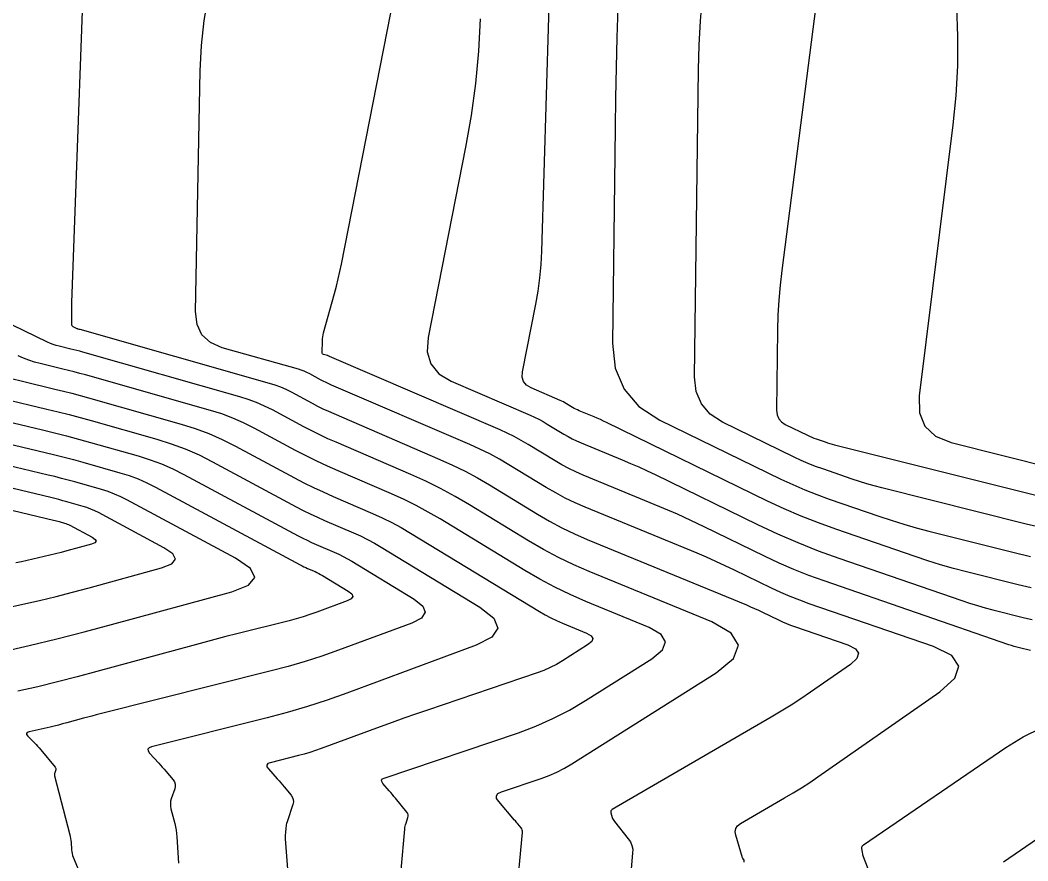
# Model space of a CAD drawing. Extents: x 1354696 to 1366163, y 660729 to 670380.
# Drawn here: x 1361958.5 to 1362018.6, y 664866.6 to 664916.7 of the extents above; entities that cross this region are included whole.
import ezdxf

# ---------------------------------------------------------------- set-up
doc = ezdxf.new("R2010")
doc.units = 0
doc.layers.add('R_Contours', color=7, linetype='Continuous')

msp = doc.modelspace()

# ---------------------------------------------------------------- linework, layer by layer
at = {"layer": 'R_Contours'}
for points in [[(1361962.47, 664925.432), (1361961.54, 664899.879), (1361961.536, 664899.739), (1361961.533, 664899.6), (1361961.532, 664899.46), (1361961.532, 664899.32), (1361961.536, 664898.581), (1361961.541, 664898.536), (1361961.558, 664898.497), (1361961.586, 664898.465), (1361961.624, 664898.44), (1361961.861, 664898.326), (1361961.875, 664898.319), (1361961.89, 664898.314), (1361961.904, 664898.309), (1361961.919, 664898.305), (1361961.979, 664898.29), (1361961.994, 664898.287), (1361962.009, 664898.283), (1361962.024, 664898.279), (1361962.039, 664898.275), (1361973.317, 664895.072), (1361973.657, 664894.965), (1361973.99, 664894.841), (1361974.315, 664894.699), (1361974.634, 664894.539), (1361975.893, 664893.863), (1361976.209, 664893.698), (1361976.529, 664893.539), (1361976.852, 664893.388), (1361977.179, 664893.243), (1361983.505, 664890.517), (1361984.266, 664890.174), (1361985.013, 664889.804), (1361985.746, 664889.409), (1361986.467, 664888.987), (1361989.321, 664887.249), (1361990.042, 664886.829), (1361990.778, 664886.438), (1361991.528, 664886.076), (1361992.293, 664885.743), (1362001.792, 664881.83), (1362002.034, 664881.728), (1362002.273, 664881.623), (1362002.512, 664881.513), (1362002.748, 664881.4), (1362003.691, 664880.94), (1362003.928, 664880.829), (1362004.169, 664880.725), (1362004.412, 664880.629), (1362004.658, 664880.539), (1362007.827, 664879.446), (1362008.296, 664879.216), (1362008.479, 664878.946), (1362008.376, 664878.636), (1362007.989, 664878.286), (1362005.61, 664876.628), (1362005.033, 664876.235), (1362004.448, 664875.853), (1362003.855, 664875.484), (1362003.255, 664875.127), (1361993.786, 664869.63), (1361993.735, 664869.591), (1361993.705, 664869.544), (1361993.695, 664869.489), (1361993.704, 664869.425), (1361993.784, 664869.157), (1361993.807, 664869.091), (1361993.836, 664869.029), (1361993.871, 664868.97), (1361993.912, 664868.914), (1361994.74, 664867.886), (1361994.871, 664867.689), (1361994.958, 664867.48), (1361995.002, 664867.258), (1361995.001, 664867.022), (1361994.895, 664865.845)], [(1362018.73, 664879.106), (1362018.077, 664879.269), (1362017.914, 664879.312), (1362017.753, 664879.358), (1362017.592, 664879.408), (1362017.433, 664879.461), (1362006.414, 664883.261), (1362005.51, 664883.588), (1362004.618, 664883.942), (1362003.736, 664884.323), (1362002.866, 664884.732), (1361999.258, 664886.491), (1361998.465, 664886.87), (1361997.666, 664887.237), (1361996.862, 664887.59), (1361996.052, 664887.931), (1361992.048, 664889.581), (1361991.616, 664889.769), (1361991.193, 664889.973), (1361990.778, 664890.193), (1361990.372, 664890.43), (1361988.762, 664891.411), (1361988.356, 664891.648), (1361987.942, 664891.871), (1361987.521, 664892.08), (1361987.092, 664892.274), (1361976.918, 664896.657), (1361976.909, 664896.661), (1361976.9, 664896.665), (1361976.891, 664896.669), (1361976.882, 664896.674), (1361976.848, 664896.692), (1361976.839, 664896.697), (1361976.83, 664896.701), (1361976.821, 664896.704), (1361976.811, 664896.707), (1361976.567, 664896.776), (1361976.529, 664896.793), (1361976.502, 664896.818), (1361976.486, 664896.851), (1361976.481, 664896.892), (1361976.494, 664897.571), (1361976.501, 664897.699), (1361976.515, 664897.826), (1361976.537, 664897.951), (1361976.568, 664898.075), (1361977.218, 664900.415), (1361977.334, 664900.848), (1361977.441, 664901.282), (1361977.54, 664901.718), (1361977.631, 664902.156), (1361981.841, 664923.552)], [(1362018.776, 664882.842), (1362018.001, 664883.033), (1362014.903, 664883.807), (1362014.131, 664884.009), (1362013.364, 664884.228), (1362012.602, 664884.463), (1362011.845, 664884.715), (1362007.11, 664886.348), (1362006.075, 664886.722), (1362005.054, 664887.128), (1362004.045, 664887.564), (1362003.049, 664888.031), (1361993.437, 664892.719), (1361993.257, 664892.805), (1361993.076, 664892.888), (1361992.894, 664892.968), (1361992.71, 664893.045), (1361991.802, 664893.419), (1361991.704, 664893.462), (1361991.608, 664893.508), (1361991.514, 664893.558), (1361991.422, 664893.612), (1361991.057, 664893.834), (1361990.965, 664893.888), (1361990.871, 664893.939), (1361990.776, 664893.986), (1361990.678, 664894.03), (1361988.94, 664894.779), (1361988.666, 664894.944), (1361988.49, 664895.16), (1361988.411, 664895.427), (1361988.43, 664895.746), (1361989.222, 664899.769), (1361989.36, 664900.556), (1361989.466, 664901.347), (1361989.539, 664902.142), (1361989.579, 664902.94), (1361990.139, 664921.578)], [(1362006.387, 664921.148), (1362003.893, 664901.787), (1362003.792, 664900.899), (1362003.716, 664900.009), (1362003.667, 664899.117), (1362003.643, 664898.224), (1362003.583, 664893.442), (1362003.612, 664893.17), (1362003.709, 664892.94), (1362003.871, 664892.75), (1362004.101, 664892.601), (1362005.42, 664891.958), (1362005.549, 664891.897), (1362005.68, 664891.841), (1362005.813, 664891.788), (1362005.948, 664891.739), (1362006.489, 664891.553), (1362006.624, 664891.508), (1362006.761, 664891.465), (1362006.898, 664891.426), (1362007.037, 664891.39), (1362019.278, 664888.329)], [(1362001.642, 664866.49), (1362001.649, 664866.57), (1362001.649, 664866.586), (1362001.647, 664866.601), (1362001.641, 664866.616), (1362001.632, 664866.629), (1362001.59, 664866.681), (1362001.58, 664866.694), (1362001.572, 664866.708), (1362001.565, 664866.723), (1362001.56, 664866.738), (1362001.158, 664868.087), (1362001.124, 664868.304), (1362001.159, 664868.493), (1362001.263, 664868.654), (1362001.436, 664868.788), (1362004.066, 664870.315), (1362004.571, 664870.615), (1362005.068, 664870.925), (1362005.56, 664871.245), (1362006.044, 664871.576), (1362013.311, 664876.64), (1362014.215, 664877.457), (1362014.454, 664878.18), (1362014.027, 664878.811), (1362012.934, 664879.349), (1362005.536, 664881.9), (1362004.961, 664882.108), (1362004.393, 664882.334), (1362003.832, 664882.576), (1362003.278, 664882.836), (1362001.078, 664883.909), (1362000.525, 664884.173), (1361999.969, 664884.428), (1361999.409, 664884.675), (1361998.845, 664884.912), (1361992.171, 664887.662), (1361991.572, 664887.922), (1361990.985, 664888.205), (1361990.41, 664888.511), (1361989.846, 664888.839), (1361987.614, 664890.199), (1361987.051, 664890.529), (1361986.477, 664890.838), (1361985.893, 664891.127), (1361985.298, 664891.396), (1361977.048, 664894.95), (1361976.881, 664895.024), (1361976.715, 664895.102), (1361976.55, 664895.183), (1361976.388, 664895.268), (1361975.741, 664895.616), (1361975.577, 664895.698), (1361975.41, 664895.771), (1361975.239, 664895.835), (1361975.064, 664895.89), (1361970.53, 664897.177), (1361969.819, 664897.486), (1361969.316, 664897.948), (1361969.02, 664898.564), (1361968.932, 664899.333), (1361969.203, 664913.695), (1361969.279, 664915.205), (1361969.449, 664916.701), (1361969.714, 664918.183)], [(1362019.259, 664886.465), (1362018.475, 664886.658), (1362009.854, 664888.813), (1362009.407, 664888.93), (1362008.963, 664889.057), (1362008.522, 664889.193), (1362008.083, 664889.339), (1362006.335, 664889.942), (1362005.901, 664890.099), (1362005.472, 664890.27), (1362005.048, 664890.453), (1362004.63, 664890.649), (1362000.366, 664892.728), (1361999.624, 664893.209), (1361999.098, 664893.822), (1361998.787, 664894.568), (1361998.691, 664895.446), (1361998.921, 664913.775), (1361998.96, 664915.227), (1361999.041, 664916.677), (1361999.164, 664918.123)], [(1361994.114, 664917.482), (1361994.064, 664915.686), (1361994.022, 664913.89), (1361993.987, 664912.093), (1361993.961, 664910.297), (1361993.8, 664897.45), (1361993.962, 664895.965), (1361994.488, 664894.704), (1361995.378, 664893.668), (1361996.631, 664892.855), (1362003.839, 664889.34), (1362004.546, 664889.008), (1362005.263, 664888.699), (1362005.988, 664888.411), (1362006.722, 664888.145), (1362009.678, 664887.126), (1362010.419, 664886.879), (1362011.165, 664886.649), (1362011.916, 664886.435), (1362012.672, 664886.237), (1362017.672, 664884.987), (1362018.735, 664884.725)], [(1362014.31, 664917.524), (1362014.38, 664915.757), (1362014.368, 664913.992), (1362014.274, 664912.231), (1362014.097, 664910.471), (1362012.091, 664894.298), (1362012.106, 664893.288), (1362012.428, 664892.489), (1362013.058, 664891.9), (1362013.994, 664891.522), (1362020.082, 664890)], [(1361985.897, 664916.795), (1361985.8, 664914.866), (1361985.623, 664912.947), (1361985.368, 664911.037), (1361985.035, 664909.135), (1361982.803, 664897.794), (1361982.752, 664896.932), (1361982.964, 664896.208), (1361983.441, 664895.624), (1361984.181, 664895.178), (1361988.885, 664893.152), (1361989.148, 664893.033), (1361989.407, 664892.905), (1361989.66, 664892.768), (1361989.91, 664892.622), (1361990.897, 664892.021), (1361991.146, 664891.876), (1361991.401, 664891.741), (1361991.66, 664891.615), (1361991.925, 664891.5), (1361994.381, 664890.488), (1361994.878, 664890.279), (1361995.371, 664890.062), (1361995.861, 664889.838), (1361996.347, 664889.605), (1362002.453, 664886.627), (1362003.64, 664886.071), (1362004.842, 664885.551), (1362006.06, 664885.068), (1362007.292, 664884.622), (1362014.639, 664882.088), (1362015.097, 664881.935), (1362015.558, 664881.793), (1362016.023, 664881.661), (1362016.49, 664881.538), (1362018.365, 664881.069), (1362018.835, 664880.954)], [(1361988.06, 664864.232), (1361988.424, 664868.258), (1361988.424, 664868.332), (1361988.411, 664868.402), (1361988.383, 664868.467), (1361988.343, 664868.529), (1361988.151, 664868.766), (1361988.103, 664868.825), (1361988.055, 664868.884), (1361988.006, 664868.942), (1361987.956, 664869), (1361987.011, 664870.101), (1361986.89, 664870.289), (1361986.876, 664870.448), (1361986.969, 664870.578), (1361987.169, 664870.678), (1361989.551, 664871.484), (1361990.026, 664871.661), (1361990.488, 664871.864), (1361990.937, 664872.095), (1361991.373, 664872.353), (1361999.975, 664877.79), (1362001.008, 664878.642), (1362001.308, 664879.431), (1362000.877, 664880.156), (1361999.713, 664880.818), (1361992.416, 664883.824), (1361991.484, 664884.229), (1361990.57, 664884.67), (1361989.674, 664885.146), (1361988.796, 664885.658), (1361985.266, 664887.808), (1361984.415, 664888.306), (1361983.549, 664888.773), (1361982.667, 664889.209), (1361981.769, 664889.615), (1361977.309, 664891.536), (1361976.824, 664891.751), (1361976.344, 664891.977), (1361975.868, 664892.212), (1361975.398, 664892.458), (1361973.527, 664893.462), (1361973.054, 664893.7), (1361972.57, 664893.911), (1361972.075, 664894.096), (1361971.57, 664894.254), (1361962.208, 664896.913), (1361962.032, 664896.962), (1361961.856, 664897.009), (1361961.679, 664897.054), (1361961.502, 664897.098), (1361960.792, 664897.267), (1361960.617, 664897.314), (1361960.444, 664897.37), (1361960.275, 664897.436), (1361960.11, 664897.511), (1361957.318, 664898.864)], [(1361981.199, 664866.035), (1361981.412, 664868.457), (1361981.422, 664868.546), (1361981.438, 664868.634), (1361981.459, 664868.721), (1361981.485, 664868.807), (1361981.598, 664869.149), (1361981.616, 664869.232), (1361981.613, 664869.312), (1361981.588, 664869.388), (1361981.541, 664869.459), (1361980.856, 664870.295), (1361980.763, 664870.408), (1361980.67, 664870.52), (1361980.575, 664870.632), (1361980.48, 664870.743), (1361980.099, 664871.187), (1361980.033, 664871.29), (1361980.026, 664871.376), (1361980.077, 664871.447), (1361980.186, 664871.502), (1361988.188, 664874.21), (1361989.234, 664874.599), (1361990.25, 664875.047), (1361991.239, 664875.555), (1361992.198, 664876.123), (1361996.146, 664878.617), (1361996.783, 664879.143), (1361996.968, 664879.63), (1361996.702, 664880.077), (1361995.984, 664880.486), (1361992.208, 664882.041), (1361991.273, 664882.448), (1361990.356, 664882.89), (1361989.457, 664883.367), (1361988.576, 664883.881), (1361983.512, 664886.965), (1361982.81, 664887.376), (1361982.096, 664887.761), (1361981.368, 664888.121), (1361980.628, 664888.455), (1361977.439, 664889.829), (1361976.795, 664890.115), (1361976.158, 664890.414), (1361975.528, 664890.727), (1361974.903, 664891.053), (1361972.42, 664892.386), (1361971.792, 664892.701), (1361971.15, 664892.982), (1361970.494, 664893.227), (1361969.823, 664893.437), (1361962.376, 664895.552), (1361962.039, 664895.645), (1361961.702, 664895.735), (1361961.364, 664895.822), (1361961.025, 664895.905), (1361959.666, 664896.229), (1361959.329, 664896.32), (1361958.999, 664896.427), (1361958.675, 664896.553), (1361958.358, 664896.696)], [(1361958.042, 664895.325), (1361958.539, 664895.192), (1361960.547, 664894.712), (1361961.049, 664894.59), (1361961.548, 664894.462), (1361962.047, 664894.329), (1361962.544, 664894.19), (1361968.076, 664892.619), (1361968.912, 664892.357), (1361969.73, 664892.052), (1361970.53, 664891.702), (1361971.313, 664891.309), (1361974.827, 664889.423), (1361975.395, 664889.126), (1361975.968, 664888.842), (1361976.548, 664888.57), (1361977.133, 664888.31), (1361979.487, 664887.296), (1361980.07, 664887.033), (1361980.643, 664886.75), (1361981.205, 664886.446), (1361981.758, 664886.123), (1361989.445, 664881.441), (1361989.779, 664881.246), (1361990.12, 664881.065), (1361990.468, 664880.897), (1361990.822, 664880.743), (1361992.254, 664880.153), (1361992.527, 664879.998), (1361992.628, 664879.829), (1361992.558, 664879.644), (1361992.316, 664879.444), (1361990.819, 664878.498), (1361990.455, 664878.283), (1361990.08, 664878.09), (1361989.694, 664877.92), (1361989.298, 664877.773), (1361982.763, 664875.562), (1361982.058, 664875.32), (1361981.354, 664875.074), (1361980.652, 664874.822), (1361979.952, 664874.566), (1361976.415, 664873.258), (1361976.084, 664873.141), (1361975.749, 664873.032), (1361975.412, 664872.933), (1361975.073, 664872.843), (1361973.387, 664872.42), (1361973.244, 664872.363), (1361973.178, 664872.282), (1361973.188, 664872.179), (1361973.275, 664872.052), (1361973.81, 664871.459), (1361973.916, 664871.34), (1361974.021, 664871.219), (1361974.125, 664871.097), (1361974.227, 664870.974), (1361974.633, 664870.479), (1361974.716, 664870.351), (1361974.76, 664870.217), (1361974.767, 664870.076), (1361974.735, 664869.927), (1361974.387, 664868.882), (1361974.363, 664868.801), (1361974.343, 664868.719), (1361974.329, 664868.637), (1361974.319, 664868.553), (1361974.289, 664868.217), (1361974.284, 664868.133), (1361974.281, 664868.049), (1361974.282, 664867.964), (1361974.287, 664867.88), (1361974.415, 664866.074)], [(1361957.413, 664894.154), (1361960.07, 664893.519), (1361960.733, 664893.357), (1361961.395, 664893.188), (1361962.055, 664893.012), (1361962.713, 664892.829), (1361966.614, 664891.721), (1361967.474, 664891.451), (1361968.316, 664891.137), (1361969.14, 664890.777), (1361969.945, 664890.372), (1361974.943, 664887.69), (1361975.358, 664887.473), (1361975.776, 664887.266), (1361976.199, 664887.067), (1361976.627, 664886.878), (1361978.345, 664886.137), (1361978.771, 664885.945), (1361979.189, 664885.738), (1361979.6, 664885.517), (1361980.004, 664885.281), (1361985.896, 664881.692), (1361986.718, 664881.041), (1361986.956, 664880.447), (1361986.609, 664879.909), (1361985.677, 664879.428), (1361977.961, 664876.574), (1361976.786, 664876.158), (1361975.601, 664875.773), (1361974.406, 664875.421), (1361973.201, 664875.101), (1361966.307, 664873.37), (1361966.162, 664873.313), (1361966.095, 664873.231), (1361966.105, 664873.126), (1361966.193, 664872.998), (1361966.734, 664872.399), (1361966.843, 664872.277), (1361966.951, 664872.154), (1361967.057, 664872.031), (1361967.163, 664871.906), (1361967.591, 664871.395), (1361967.673, 664871.271), (1361967.717, 664871.141), (1361967.723, 664871.003), (1361967.691, 664870.859), (1361967.487, 664870.267), (1361967.448, 664870.118), (1361967.431, 664869.969), (1361967.436, 664869.818), (1361967.465, 664869.667), (1361967.692, 664868.792), (1361967.738, 664868.595), (1361967.774, 664868.397), (1361967.801, 664868.197), (1361967.818, 664867.995), (1361967.91, 664866.435)], [(1361956.286, 664893.116), (1361959.807, 664892.275), (1361960.525, 664892.1), (1361961.242, 664891.917), (1361961.957, 664891.726), (1361962.669, 664891.527), (1361965.516, 664890.719), (1361966.22, 664890.498), (1361966.91, 664890.241), (1361967.584, 664889.946), (1361968.243, 664889.615), (1361975.059, 664885.957), (1361975.321, 664885.821), (1361975.584, 664885.69), (1361975.851, 664885.565), (1361976.121, 664885.445), (1361977.204, 664884.978), (1361977.473, 664884.857), (1361977.736, 664884.727), (1361977.995, 664884.587), (1361978.249, 664884.438), (1361981.964, 664882.176), (1361982.483, 664881.765), (1361982.633, 664881.391), (1361982.414, 664881.052), (1361981.826, 664880.748), (1361977.457, 664879.133), (1361976.468, 664878.782), (1361975.47, 664878.458), (1361974.463, 664878.161), (1361973.448, 664877.892), (1361963.249, 664875.331), (1361962.999, 664875.267), (1361962.749, 664875.203), (1361962.499, 664875.137), (1361962.25, 664875.069), (1361961.254, 664874.797), (1361961.005, 664874.73), (1361960.755, 664874.666), (1361960.504, 664874.605), (1361960.253, 664874.547), (1361959.002, 664874.266), (1361958.894, 664874.226), (1361958.846, 664874.17), (1361958.856, 664874.096), (1361958.925, 664874.005), (1361959.32, 664873.606), (1361959.418, 664873.506), (1361959.513, 664873.403), (1361959.606, 664873.299), (1361959.698, 664873.192), (1361960.564, 664872.159), (1361960.589, 664872.122), (1361960.602, 664872.082), (1361960.604, 664872.04), (1361960.594, 664871.996), (1361960.532, 664871.816), (1361960.52, 664871.771), (1361960.515, 664871.726), (1361960.517, 664871.68), (1361960.525, 664871.634), (1361961.438, 664868.122), (1361961.464, 664868.011), (1361961.484, 664867.899), (1361961.499, 664867.787), (1361961.509, 664867.673), (1361961.536, 664867.218), (1361961.547, 664867.105), (1361961.568, 664866.994), (1361961.598, 664866.886), (1361961.637, 664866.779), (1361962.248, 664865.314)], [(1361954.955, 664892.128), (1361959.972, 664890.929), (1361960.532, 664890.792), (1361961.09, 664890.65), (1361961.646, 664890.501), (1361962.201, 664890.347), (1361964.418, 664889.717), (1361964.967, 664889.545), (1361965.503, 664889.345), (1361966.028, 664889.115), (1361966.542, 664888.857), (1361975.175, 664884.224), (1361975.283, 664884.168), (1361975.393, 664884.114), (1361975.503, 664884.062), (1361975.614, 664884.012), (1361976.063, 664883.819), (1361976.174, 664883.769), (1361976.283, 664883.715), (1361976.39, 664883.657), (1361976.495, 664883.596), (1361978.033, 664882.659), (1361978.247, 664882.49), (1361978.309, 664882.335), (1361978.219, 664882.194), (1361977.976, 664882.069), (1361976.168, 664881.4), (1361975.758, 664881.255), (1361975.345, 664881.121), (1361974.928, 664880.998), (1361974.508, 664880.887), (1361971.398, 664880.106), (1361970.74, 664879.939), (1361970.082, 664879.768), (1361969.426, 664879.594), (1361968.77, 664879.416), (1361963.054, 664877.853), (1361961.881, 664877.54), (1361960.705, 664877.24), (1361959.526, 664876.953), (1361958.343, 664876.68)], [(1361957.373, 664879.024), (1361959.018, 664879.404), (1361960.658, 664879.802), (1361962.294, 664880.22), (1361963.924, 664880.656), (1361971.091, 664882.616), (1361972.091, 664883.011), (1361972.462, 664883.477), (1361972.205, 664884.015), (1361971.318, 664884.623), (1361964.84, 664888.1), (1361964.473, 664888.284), (1361964.097, 664888.449), (1361963.713, 664888.592), (1361963.32, 664888.715), (1361961.734, 664889.166), (1361961.336, 664889.276), (1361960.938, 664889.383), (1361960.539, 664889.485), (1361960.138, 664889.583), (1361953.162, 664891.249)], [(1361954.384, 664880.913), (1361958.637, 664881.87), (1361959.629, 664882.1), (1361960.617, 664882.34), (1361961.603, 664882.591), (1361962.587, 664882.854), (1361966.907, 664884.036), (1361967.51, 664884.274), (1361967.734, 664884.555), (1361967.579, 664884.879), (1361967.044, 664885.246), (1361963.139, 664887.342), (1361962.917, 664887.454), (1361962.691, 664887.552), (1361962.459, 664887.639), (1361962.222, 664887.713), (1361961.266, 664887.985), (1361961.026, 664888.051), (1361960.786, 664888.116), (1361960.545, 664888.177), (1361960.304, 664888.236), (1361951.37, 664890.37)], [(1361949.578, 664889.492), (1361960.47, 664886.89), (1361960.552, 664886.87), (1361960.634, 664886.849), (1361960.716, 664886.827), (1361960.798, 664886.804), (1361961.125, 664886.711), (1361961.205, 664886.686), (1361961.284, 664886.656), (1361961.362, 664886.623), (1361961.437, 664886.585), (1361962.77, 664885.869), (1361962.953, 664885.744), (1361963.006, 664885.633), (1361962.929, 664885.537), (1361962.724, 664885.456), (1361961.249, 664885.053), (1361960.913, 664884.963), (1361960.577, 664884.877), (1361960.239, 664884.795), (1361959.901, 664884.717), (1361958.545, 664884.412), (1361958.206, 664884.336)], [(1362009.144, 664865.835), (1362008.776, 664866.803), (1362008.754, 664866.865), (1362008.737, 664866.928), (1362008.722, 664866.992), (1362008.712, 664867.057), (1362008.677, 664867.319), (1362008.677, 664867.381), (1362008.692, 664867.436), (1362008.722, 664867.484), (1362008.769, 664867.525), (1362017.259, 664873.323), (1362018.294, 664873.962), (1362019.374, 664874.497)], [(1362019.147, 664867.876), (1362017.111, 664866.486)]]:
    msp.add_lwpolyline(points, dxfattribs=at)

doc.saveas('drawing.dxf')
